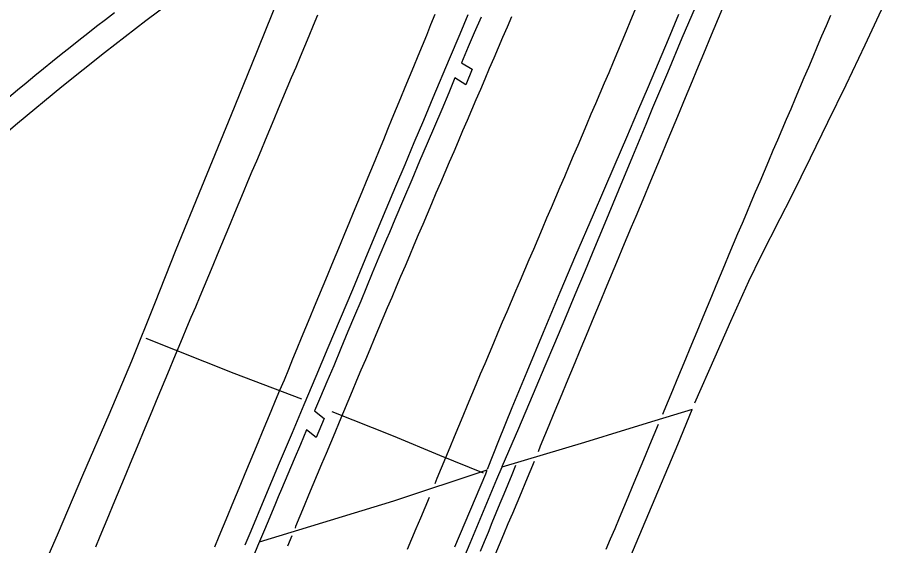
# Model space of a CAD drawing. Extents: x 1948091 to 1975253, y 787267 to 823306.
# Drawn here: x 1968722.2 to 1968913.8, y 797308 to 797424.8 of the extents above; entities that cross this region are included whole.
import ezdxf

# ---------------------------------------------------------------- set-up
doc = ezdxf.new("R2010")
doc.units = 0
for name, color, linetype in [('RD_EX_Bridge', 7, 'Continuous'), ('RD_EX_Conc', 7, 'Continuous'), ('RD_EX_Pavement_Markings', 7, 'Continuous'), ('RD_EX_Road', 7, 'Continuous')]:
    doc.layers.add(name, color=color, linetype=linetype)

msp = doc.modelspace()

# ---------------------------------------------------------------- linework, layer by layer
at = {"layer": 'RD_EX_Bridge'}
for points in [[(1968759.86, 797430.93), (1968750.6, 797424.01), (1968741.46, 797416.96), (1968732.02, 797409.43), (1968722.23, 797401.3), (1968713.06, 797393.57)], [(1968871.45, 797338.1), (1968863.23, 797335.6), (1968856.74, 797333.59), (1968847.63, 797330.81), (1968829.39, 797325.34), (1968828.23, 797322.62), (1968822.3, 797308.47), (1968812.17, 797284.4)], [(1968855.72, 797300.5), (1968861.92, 797315.18), (1968868.31, 797330.37), (1968871.45, 797338.1)], [(1968818.98, 797307.68), (1968825.82, 797323.86), (1968826.04, 797324.54), (1968826.09, 797324.67), (1968805.38, 797317.8), (1968775.7, 797308.74), (1968772.06, 797300)], [(1968832.43, 797325.72), (1968831.56, 797323.6), (1968830.69, 797321.49), (1968829.81, 797319.37), (1968828.94, 797317.26), (1968828.06, 797315.14), (1968827.19, 797313.02), (1968826.32, 797310.91), (1968825.44, 797308.79), (1968824.57, 797306.67)]]:
    msp.add_lwpolyline(points, dxfattribs=at)
at = {"layer": 'RD_EX_Conc'}
for points in [[(1968750.65, 797353.84), (1968770.11, 797346.12), (1968785.05, 797340.42)], [(1968791.77, 797337.64), (1968805.35, 797332.23), (1968815.61, 797327.99), (1968825.23, 797324.08)]]:
    msp.add_lwpolyline(points, dxfattribs=at)
at = {"layer": 'RD_EX_Pavement_Markings'}
for points in [[(1968743.71, 797425.8), (1968741.73, 797424.28), (1968739.74, 797422.76), (1968737.78, 797421.21), (1968735.83, 797419.66), (1968733.87, 797418.1), (1968731.91, 797416.55), (1968729.95, 797415), (1968727.99, 797413.44), (1968726.06, 797411.86), (1968724.14, 797410.27), (1968722.21, 797408.67), (1968720.29, 797407.08)], [(1968814.58, 797425.44), (1968813.63, 797423.12), (1968812.68, 797420.81), (1968811.73, 797418.5), (1968810.78, 797416.19), (1968809.83, 797413.88), (1968808.88, 797411.57), (1968807.92, 797409.26), (1968806.97, 797406.95), (1968806.02, 797404.63), (1968805.07, 797402.32), (1968804.12, 797400.01), (1968803.17, 797397.7), (1968802.22, 797395.39), (1968801.27, 797393.08), (1968800.32, 797390.77), (1968799.36, 797388.46), (1968798.41, 797386.15), (1968797.46, 797383.83), (1968796.5, 797381.53), (1968795.55, 797379.22), (1968794.59, 797376.91), (1968793.63, 797374.6), (1968792.68, 797372.29), (1968791.72, 797369.98), (1968790.76, 797367.67), (1968789.8, 797365.36), (1968788.85, 797363.06), (1968787.89, 797360.75), (1968786.93, 797358.44), (1968785.97, 797356.13), (1968785.02, 797353.82), (1968784.06, 797351.51), (1968783.1, 797349.2), (1968782.15, 797346.89), (1968781.19, 797344.59), (1968780.23, 797342.28), (1968779.27, 797339.97), (1968778.31, 797337.66), (1968777.35, 797335.35), (1968776.39, 797333.05), (1968775.43, 797330.74), (1968774.47, 797328.43), (1968773.51, 797326.13), (1968772.54, 797323.82), (1968771.58, 797321.51), (1968770.62, 797319.2), (1968769.66, 797316.9), (1968768.7, 797314.59), (1968767.74, 797312.28), (1968766.77, 797309.98), (1968765.81, 797307.67)], [(1968858.83, 797426.37), (1968857.86, 797424.07), (1968856.89, 797421.76), (1968855.92, 797419.46), (1968854.95, 797417.15), (1968853.98, 797414.85), (1968853.02, 797412.55), (1968852.04, 797410.25), (1968851.06, 797407.95), (1968850.08, 797405.65), (1968849.1, 797403.35), (1968848.12, 797401.05), (1968847.14, 797398.75), (1968846.16, 797396.45), (1968845.18, 797394.15), (1968844.2, 797391.86), (1968843.21, 797389.56), (1968842.23, 797387.26), (1968841.25, 797384.96), (1968840.27, 797382.66), (1968839.29, 797380.36), (1968838.31, 797378.06), (1968837.33, 797375.77), (1968836.35, 797373.47), (1968835.37, 797371.17), (1968834.39, 797368.87), (1968833.41, 797366.57), (1968832.43, 797364.27), (1968831.44, 797361.97), (1968830.46, 797359.67), (1968829.48, 797357.37), (1968828.5, 797355.07), (1968827.52, 797352.78), (1968826.54, 797350.48), (1968825.58, 797348.17), (1968824.62, 797345.86), (1968823.66, 797343.55), (1968822.7, 797341.25), (1968821.74, 797338.94), (1968820.78, 797336.63), (1968819.81, 797334.32), (1968818.85, 797332.02), (1968817.89, 797329.71), (1968816.93, 797327.41), (1968815.97, 797325.1), (1968815.01, 797322.79), (1968814.54, 797321.66)], [(1968878.22, 797426.86), (1968877.26, 797424.55), (1968876.3, 797422.25), (1968875.34, 797419.94), (1968874.38, 797417.63), (1968873.42, 797415.32), (1968872.46, 797413.02), (1968871.5, 797410.71), (1968870.54, 797408.4), (1968869.58, 797406.1), (1968868.62, 797403.79), (1968867.65, 797401.48), (1968866.69, 797399.18), (1968865.73, 797396.87), (1968864.76, 797394.57), (1968863.8, 797392.26), (1968862.84, 797389.95), (1968861.88, 797387.65), (1968860.91, 797385.34), (1968859.95, 797383.04), (1968858.99, 797380.73), (1968858.02, 797378.42), (1968857.06, 797376.12), (1968856.1, 797373.81), (1968855.13, 797371.5), (1968854.17, 797369.2), (1968853.21, 797366.89), (1968852.24, 797364.59), (1968851.29, 797362.28), (1968850.33, 797359.97), (1968849.37, 797357.66), (1968848.42, 797355.35), (1968847.46, 797353.04), (1968846.5, 797350.73), (1968845.54, 797348.42), (1968844.59, 797346.11), (1968843.63, 797343.8), (1968842.67, 797341.5), (1968841.71, 797339.19), (1968840.76, 797336.88), (1968839.8, 797334.57), (1968838.84, 797332.26), (1968837.88, 797329.95), (1968837.38, 797328.73)], [(1968788.62, 797425.26), (1968787.65, 797422.96), (1968786.68, 797420.65), (1968785.72, 797418.35), (1968784.75, 797416.05), (1968783.78, 797413.74), (1968782.81, 797411.44), (1968781.84, 797409.14), (1968780.87, 797406.83), (1968779.9, 797404.53), (1968778.94, 797402.22), (1968777.97, 797399.92), (1968777.01, 797397.61), (1968776.04, 797395.31), (1968775.08, 797393), (1968774.11, 797390.69), (1968773.15, 797388.39), (1968772.19, 797386.08), (1968771.22, 797383.78), (1968770.26, 797381.47), (1968769.29, 797379.17), (1968768.33, 797376.86), (1968767.36, 797374.56), (1968766.4, 797372.25), (1968765.44, 797369.94), (1968764.47, 797367.64), (1968763.51, 797365.33), (1968762.54, 797363.03), (1968761.58, 797360.72), (1968760.61, 797358.42), (1968759.65, 797356.11), (1968758.69, 797353.8), (1968757.72, 797351.5), (1968756.76, 797349.19), (1968755.8, 797346.88), (1968754.84, 797344.58), (1968753.88, 797342.27), (1968752.92, 797339.96), (1968751.95, 797337.65), (1968750.99, 797335.35), (1968750.03, 797333.04), (1968749.07, 797330.73), (1968748.11, 797328.43), (1968747.15, 797326.12), (1968746.19, 797323.81), (1968745.23, 797321.5), (1968744.26, 797319.2), (1968743.3, 797316.89), (1968742.34, 797314.58), (1968741.38, 797312.28), (1968740.42, 797309.97), (1968739.46, 797307.66)], [(1968831.53, 797424.94), (1968830.54, 797422.64), (1968829.56, 797420.34), (1968828.57, 797418.05), (1968827.59, 797415.75), (1968826.6, 797413.45), (1968825.62, 797411.15), (1968824.64, 797408.86), (1968823.65, 797406.56), (1968822.67, 797404.26), (1968821.68, 797401.97), (1968820.7, 797399.67), (1968819.71, 797397.37), (1968818.73, 797395.07), (1968817.75, 797392.78), (1968816.77, 797390.48), (1968815.79, 797388.18), (1968814.81, 797385.88), (1968813.83, 797383.58), (1968812.85, 797381.28), (1968811.88, 797378.98), (1968810.9, 797376.68), (1968809.92, 797374.38), (1968808.94, 797372.08), (1968807.96, 797369.78), (1968806.98, 797367.48), (1968806, 797365.18), (1968805.02, 797362.88), (1968804.04, 797360.58), (1968803.06, 797358.28), (1968802.09, 797355.98), (1968801.12, 797353.68), (1968800.16, 797351.37), (1968799.19, 797349.07), (1968798.22, 797346.76), (1968797.26, 797344.46), (1968796.29, 797342.15), (1968795.32, 797339.85), (1968794.36, 797337.54), (1968793.39, 797335.24), (1968792.42, 797332.93), (1968791.46, 797330.63), (1968790.49, 797328.32), (1968789.52, 797326.02), (1968788.56, 797323.71), (1968787.59, 797321.41), (1968786.62, 797319.1), (1968785.67, 797316.79), (1968784.72, 797314.48), (1968783.77, 797312.17), (1968783.64, 797311.84)], [(1968902.09, 797425.22), (1968901.1, 797422.92), (1968900.12, 797420.62), (1968899.14, 797418.32), (1968898.16, 797416.02), (1968897.18, 797413.72), (1968896.21, 797411.42), (1968895.23, 797409.12), (1968894.25, 797406.82), (1968893.27, 797404.52), (1968892.3, 797402.22), (1968891.32, 797399.92), (1968890.34, 797397.62), (1968889.36, 797395.32), (1968888.38, 797393.02), (1968887.41, 797390.72), (1968886.43, 797388.42), (1968885.45, 797386.12), (1968884.47, 797383.82), (1968883.49, 797381.52), (1968882.52, 797379.22), (1968881.54, 797376.92), (1968880.56, 797374.62), (1968879.58, 797372.32), (1968878.6, 797370.02), (1968877.65, 797367.72), (1968876.69, 797365.41), (1968875.73, 797363.1), (1968874.78, 797360.79), (1968873.82, 797358.48), (1968872.86, 797356.17), (1968871.91, 797353.86), (1968870.95, 797351.55), (1968869.99, 797349.24), (1968869.04, 797346.93), (1968868.08, 797344.62), (1968867.13, 797342.31), (1968866.17, 797340), (1968865.21, 797337.69), (1968864.92, 797336.98)], [(1968863.99, 797334.77), (1968863.03, 797332.47), (1968862.06, 797330.16), (1968861.1, 797327.86), (1968860.13, 797325.55), (1968859.17, 797323.25), (1968858.2, 797320.94), (1968857.24, 797318.64), (1968856.27, 797316.33), (1968855.31, 797314.03), (1968854.34, 797311.72), (1968853.37, 797309.41), (1968852.41, 797307.11)], [(1968836.51, 797326.6), (1968835.55, 797324.29), (1968834.58, 797321.99), (1968833.62, 797319.68), (1968832.66, 797317.37), (1968831.7, 797315.06), (1968830.74, 797312.76), (1968829.77, 797310.45), (1968828.81, 797308.14), (1968827.85, 797305.84)], [(1968813.32, 797318.62), (1968812.34, 797316.32), (1968811.36, 797314.02), (1968810.38, 797311.72), (1968809.4, 797309.42), (1968808.42, 797307.12)], [(1968782.94, 797310.13), (1968781.98, 797307.82)]]:
    msp.add_lwpolyline(points, dxfattribs=at)
at = {"layer": 'RD_EX_Road'}
for points in [[(1968869.36, 797642.71), (1968860.03, 797620.72), (1968849.55, 797596.36), (1968840.14, 797574.18), (1968830.52, 797551.35), (1968821.71, 797530.68), (1968811.17, 797505.82), (1968804.9, 797489.99), (1968799.78, 797477.71), (1968795.52, 797466.95), (1968791.2, 797456.37), (1968787.59, 797447.7), (1968782.96, 797436.54), (1968778.47, 797425.41), (1968773.98, 797414.3), (1968769.5, 797403.26), (1968762.95, 797387.27), (1968757.23, 797373.37), (1968752.57, 797361.46), (1968747.46, 797348.78), (1968742.43, 797336.89), (1968736.59, 797323.49), (1968731.2, 797310.84), (1968725.85, 797298.53)], [(1968913.84, 797427.51), (1968909.67, 797418.66), (1968905.45, 797409.83), (1968901.45, 797401.53), (1968897.61, 797393.65), (1968895.52, 797389.44), (1968893.27, 797384.98), (1968890.88, 797380.27), (1968886.66, 797371.98), (1968883.91, 797366.41), (1968879.93, 797357.56), (1968876.47, 797349.67), (1968872.03, 797339.45)], [(1968772.6, 797308.13), (1968773.9, 797311.24), (1968776.79, 797318.15), (1968780.2, 797326.27), (1968783.04, 797333.02), (1968785.62, 797339.16), (1968788.27, 797345.43), (1968790.96, 797351.78), (1968793.66, 797358.17), (1968796.39, 797364.64), (1968799.17, 797371.27), (1968802.27, 797378.67), (1968805.96, 797387.45), (1968807.97, 797392.23), (1968810.01, 797397.09), (1968812.09, 797402.03), (1968814.21, 797407.05), (1968817.82, 797415.65), (1968820.14, 797421.18), (1968821.9, 797425.45)], [(1968868.46, 797425.41), (1968866.14, 797419.9), (1968863.93, 797414.67), (1968861.71, 797409.44), (1968859.38, 797403.97), (1968856.93, 797398.25), (1968854.36, 797392.29), (1968851.85, 797386.46), (1968849.57, 797381.16), (1968845.69, 797372.15), (1968842.18, 797363.92), (1968838.5, 797355.14), (1968834.89, 797346.44), (1968831.59, 797338.41), (1968828.66, 797331.16), (1968826.13, 797324.79)], [(1968872.12, 797427), (1968869.23, 797420.18), (1968866.01, 797412.54), (1968862.74, 797404.77), (1968861.21, 797401.09), (1968858.28, 797394.01), (1968855.18, 797386.55), (1968851.79, 797378.42), (1968849.87, 797373.82), (1968847.78, 797368.82), (1968845.52, 797363.42), (1968843.22, 797357.93), (1968841.01, 797352.68), (1968838.89, 797347.68), (1968836.87, 797342.92), (1968833.03, 797333.89), (1968829.4, 797325.38)], [(1968824.79, 797424.8), (1968823.29, 797421.39), (1968821.94, 797418.25), (1968820.46, 797414.77), (1968822.81, 797413.37), (1968821.44, 797409.88), (1968819.01, 797411.44), (1968817.66, 797408.09), (1968816.08, 797404.41), (1968814.48, 797400.67), (1968812.87, 797396.88), (1968811.2, 797392.97), (1968809.45, 797388.87), (1968807.62, 797384.57), (1968805.72, 797380.08), (1968804.5, 797377.2), (1968803.87, 797375.71), (1968802.2, 797371.75), (1968800.72, 797368.22), (1968799.43, 797365.1), (1968798.17, 797362.07), (1968796.81, 797358.8), (1968795.34, 797355.29), (1968793.76, 797351.53), (1968792.18, 797347.76), (1968790.68, 797344.22), (1968789.27, 797340.89), (1968787.95, 797337.79), (1968790.08, 797336.07), (1968788.33, 797331.85), (1968786.2, 797333.57), (1968784.81, 797330.32), (1968783.42, 797327.06), (1968782.03, 797323.78), (1968780.63, 797320.49), (1968779.9, 797318.76), (1968779.28, 797317.29), (1968778.02, 797314.29), (1968776.84, 797311.48), (1968775.75, 797308.86)]]:
    msp.add_lwpolyline(points, dxfattribs=at)

doc.saveas('drawing.dxf')
